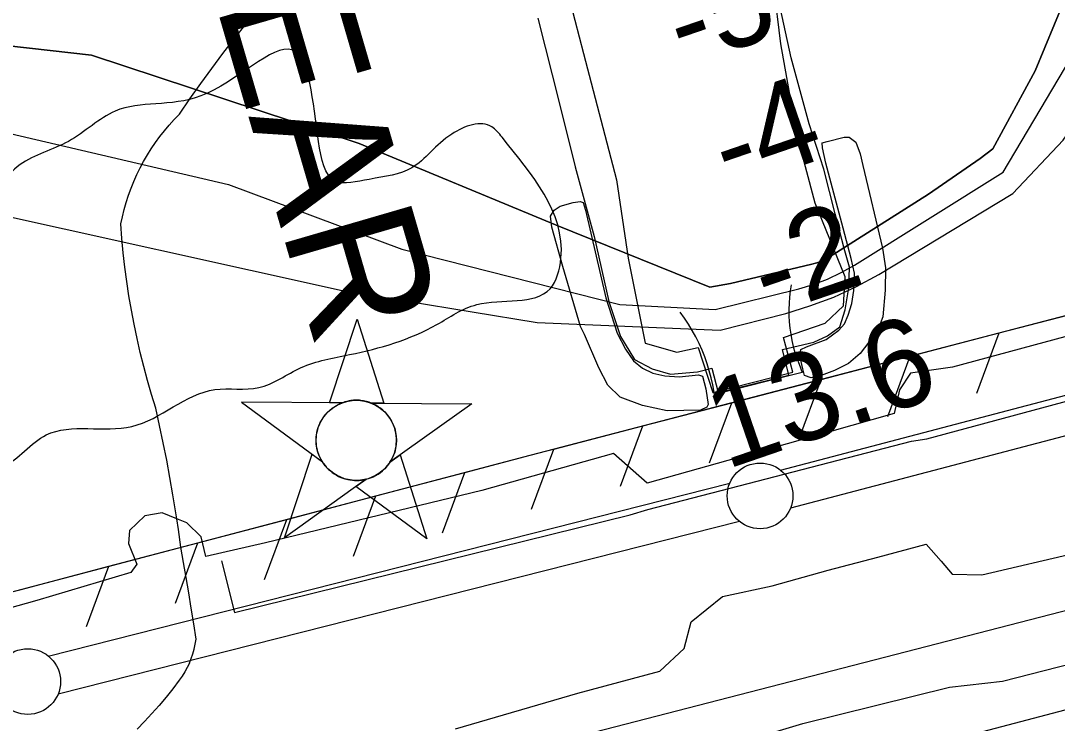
# Model space of a CAD drawing. Extents: x 3567028 to 3605064, y 510945 to 536587.
# Drawn here: x 3600744 to 3601533, y 521827 to 522362 of the extents above; entities that cross this region are included whole.
import ezdxf

# ---------------------------------------------------------------- set-up
doc = ezdxf.new("R2010")
doc.units = 0
for name, color, linetype in [('V-BORW-LINE', 7, 'Continuous'), ('V-CHAN-NAID', 7, 'Continuous'), ('V-FLOD-BASE', 7, 'Continuous'), ('V-LEVE-TOET', 7, 'Continuous'), ('V-RAIL-TRAK', 7, 'Continuous'), ('V-RIVR-EDGE', 7, 'Continuous'), ('V-RIVR-JETY', 7, 'Continuous'), ('V-RIVR-RANG', 7, 'Continuous'), ('V-ROAD-CNTR', 7, 'Continuous'), ('V-RRAP-FSHR', 7, 'Continuous'), ('V-SURV-LINE', 7, 'Continuous'), ('V-TOPO-DPTH', 7, 'Continuous'), ('V-TOPO-MINR', 7, 'Continuous'), ('V-TOPO-SHOR', 7, 'Continuous'), ('V-TOPO-WATR', 7, 'Continuous')]:
    doc.layers.add(name, color=color, linetype=linetype)

msp = doc.modelspace()

# ---------------------------------------------------------------- linework, layer by layer
at = {"layer": 'V-BORW-LINE'}
msp.add_spline([(3600485, 521966.9), (3600435.84, 521999.18), (3600337.31, 522068.35), (3600366.44, 522099.38), (3600429.94, 522109.72), (3600559.77, 522166.07), (3600591.75, 522173.91), (3600682.4, 522202.04), (3600713.69, 522220.69), (3600743.73, 522251.99), (3600780.59, 522269.73), (3600816.07, 522292.72), (3600881.13, 522304.28), (3600950.48, 522339.34), (3600970.79, 522269.59), (3600983.38, 522239.66), (3601009.19, 522240.77), (3601041.58, 522249.55), (3601072.1, 522275.32), (3601102.56, 522280.79), (3601110.29, 522272.81), (3601155.1, 522180.79), (3601146.86, 522157.59), (3601091.06, 522145.5), (3601060.78, 522130.35), (3600994.37, 522107.42), (3600957.4, 522097.52), (3600925.28, 522082.29), (3600891.88, 522080.86), (3600828.69, 522052.75), (3600763.65, 522046.27), (3600730.77, 522021.77), (3600664.53, 522016.16), (3600601.96, 521989.93), (3600536.87, 521984.6), (3600505.96, 521973.34), (3600499.86, 521970.31), (3600485, 521966.9)], degree=3, dxfattribs=at)
at = {"layer": 'V-CHAN-NAID'}
for points in [[(3600988.57, 522070.74), (3600978.99, 522070.81), (3601000.11, 522134.29), (3601020.34, 522070.51), (3601010.75, 522070.58), (3601009.17, 522071.16), (3601007.08, 522071.78), (3601005.04, 522072.23), (3601003, 522072.54), (3601001.83, 522072.65), (3601000.3, 522072.73), (3600998.58, 522072.73), (3600997.21, 522072.66), (3600995.3, 522072.46), (3600993.94, 522072.24), (3600992.15, 522071.86), (3600990.62, 522071.44), (3600989.59, 522071.11)], [(3600988.57, 522070.74), (3600912.08, 522071.28), (3600973.65, 522025.88), (3600972.54, 522027.79), (3600971.73, 522029.42), (3600970.9, 522031.39), (3600970.2, 522033.44), (3600969.84, 522034.76), (3600969.48, 522036.39), (3600969.23, 522037.83), (3600969.05, 522039.43), (3600968.94, 522041.17), (3600968.93, 522042.75), (3600969.03, 522044.82), (3600969.21, 522046.44), (3600969.61, 522048.64), (3600970.09, 522050.57), (3600970.69, 522052.45), (3600971.35, 522054.13), (3600972.07, 522055.72), (3600972.89, 522057.26), (3600973.95, 522058.99), (3600974.98, 522060.46), (3600975.98, 522061.73), (3600976.98, 522062.88), (3600978.29, 522064.21), (3600979.34, 522065.18), (3600981.06, 522066.58), (3600982.27, 522067.45), (3600983.96, 522068.52), (3600985.69, 522069.46), (3600987.13, 522070.15)], [(3601010.75, 522070.58), (3601087.24, 522070.04), (3601025.04, 522025.52), (3601025.95, 522027), (3601026.93, 522028.85), (3601027.64, 522030.44), (3601028.38, 522032.39), (3601028.93, 522034.18), (3601029.33, 522035.82), (3601029.69, 522037.83), (3601029.87, 522039.4), (3601030, 522041.6), (3601029.97, 522043.67), (3601029.78, 522045.89), (3601029.51, 522047.64), (3601029.02, 522049.88), (3601028.38, 522052.02), (3601027.63, 522054), (3601026.98, 522055.44), (3601025.98, 522057.36), (3601024.91, 522059.08), (3601023.7, 522060.78), (3601022.44, 522062.32), (3601021.17, 522063.69), (3601019.54, 522065.22), (3601017.79, 522066.63), (3601016.11, 522067.81), (3601014.22, 522068.94), (3601012.75, 522069.7)], [(3601007.01, 522012.61), (3600944.81, 521968.09), (3600965.93, 522031.57), (3600973.65, 522025.88), (3600974.28, 522024.92), (3600975.67, 522023.06), (3600976.88, 522021.64), (3600978.35, 522020.14), (3600979.73, 522018.89), (3600981.19, 522017.73), (3600982.59, 522016.74), (3600984.27, 522015.71), (3600985.98, 522014.8), (3600987.77, 522013.99), (3600989.22, 522013.43), (3600990.85, 522012.9), (3600993.07, 522012.34), (3600994.61, 522012.05), (3600996.63, 522011.79), (3600998.17, 522011.69), (3601000.03, 522011.67), (3601001.72, 522011.75), (3601003.43, 522011.92), (3601005.33, 522012.23)], [(3601025.04, 522025.52), (3601032.83, 522031.1), (3601053.06, 521967.32), (3600999.21, 522007.03), (3601007.01, 522012.61), (3601008.67, 522013.09), (3601010.29, 522013.65), (3601012.44, 522014.56), (3601014.18, 522015.44), (3601016.04, 522016.56), (3601017.78, 522017.77), (3601019.34, 522019.01), (3601020.62, 522020.18), (3601022.01, 522021.6), (3601023.21, 522023), (3601024.33, 522024.48)]]:
    msp.add_lwpolyline(points, close=True, dxfattribs=at)
msp.add_circle((3600999.46, 522042.2), 30.54, dxfattribs=at)
at = {"layer": 'V-FLOD-BASE'}
for points in [[(3601330.21, 522160.57), (3601329.45, 522155.9), (3601328.9, 522151.21), (3601328.55, 522146.49), (3601328.41, 522141.77), (3601328.46, 522137.04), (3601328.72, 522132.32), (3601329.18, 522127.62), (3601329.84, 522122.94), (3601330.71, 522118.29), (3601331.77, 522113.69), (3601333.02, 522109.13), (3601334.48, 522104.63), (3601336.12, 522100.2), (3601338.55, 522093.91), (3601271.77, 522077.14), (3601270.5, 522084.39), (3601269.31, 522089.82), (3601267.91, 522095.2), (3601266.28, 522100.51), (3601264.44, 522105.76), (3601262.38, 522110.92), (3601260.12, 522115.99), (3601257.64, 522120.97), (3601254.97, 522125.84), (3601252.1, 522130.6), (3601249.03, 522135.24), (3601245.78, 522139.74)], [(3600897.01, 521950.41), (3600906.86, 521911.26), (3601207.73, 521985.41), (3601221.17, 521989.47), (3601421.56, 522041.63), (3601433.24, 522043.35), (3601624.29, 522094.95), (3601739.39, 522127.42)]]:
    msp.add_lwpolyline(points, dxfattribs=at)
at = {"layer": 'V-LEVE-TOET'}
for points in [[(3601074.87, 521822.56), (3601167.95, 521849.71), (3601230.2, 521866.45), (3601248.84, 521883.85), (3601254.12, 521904.2), (3601278, 521923.33), (3601315.81, 521931.4), (3601358.28, 521943.53), (3601396.09, 521953.33), (3601432.74, 521963.15), (3601444.35, 521950.33), (3601452.47, 521940.43), (3601475.14, 521939.8), (3601549.02, 521957.1), (3601663.04, 521983.62), (3601759.04, 522009.6), (3601853.28, 522036.16), (3601970.8, 522064.99), (3602102.27, 522099.62), (3602201.2, 522140.71)], [(3601591.83, 522135.52), (3601452.78, 522098.01), (3601420.79, 522093.42), (3601412.63, 522080.64), (3601408.52, 522062.63), (3601327.07, 522039.53), (3601220.6, 522009.51), (3601195.06, 522032.23), (3601095, 522003.94), (3600930.37, 521964.15), (3600884.99, 521953.77), (3600881.53, 521968.9), (3600870.5, 521979.38), (3600862.95, 521982.47), (3600851.91, 521986.98), (3600838.53, 521984.68), (3600826.88, 521973.65), (3600826.28, 521963.77), (3600832.65, 521948.06), (3600827.98, 521941.67), (3600756.42, 521920.3), (3600616.21, 521881.04)]]:
    msp.add_lwpolyline(points, dxfattribs=at)
at = {"layer": 'V-RAIL-TRAK'}
msp.add_lwpolyline([(3600738.89, 521617.94), (3600869.75, 521649.91), (3600921.65, 521664.67), (3600939.85, 521669.85), (3601017.45, 521698.19), (3601060.45, 521712.59), (3601112.33, 521727.9), (3601204.4, 521751.54), (3601310.49, 521779.35), (3601456.76, 521815.5), (3601631.09, 521861.39), (3601848.4, 521917.02), (3602044.69, 521966.61), (3602261.07, 522022.69), (3602435.85, 522067.19), (3602627.93, 522115.39), (3602829.83, 522167.77), (3602856.1, 522174.35)], dxfattribs=at)
at = {"layer": 'V-RIVR-EDGE'}
msp.add_lwpolyline([(3601155.64, 522400.14), (3601172.29, 522336.47), (3601197.26, 522240.35), (3601206.12, 522180.9), (3601219.17, 522116.03), (3601243.17, 522109.37), (3601259.38, 522112.93), (3601270.7, 522078.69), (3601331.38, 522094.14), (3601324.24, 522120.58), (3601356.08, 522131.3), (3601369.92, 522144.48), (3601371.18, 522166.68), (3601348.5, 522222.57), (3601334.82, 522274.23), (3601322.39, 522343.9), (3601317.09, 522387.74)], dxfattribs=at)
at = {"layer": 'V-RIVR-JETY'}
for points in [[(3601384.61, 522251.31), (3601399.59, 522188.48), (3601401.95, 522173.38), (3601401.65, 522156.42), (3601399.76, 522136.29), (3601395.77, 522125.43), (3601382.75, 522108.23), (3601373.72, 522100.57), (3601363.12, 522095.29), (3601353.04, 522091.6), (3601345.35, 522089.76), (3601340.32, 522091.62), (3601339.01, 522096.66), (3601336.64, 522106.47), (3601337.45, 522111.24), (3601341.69, 522113.35), (3601356.8, 522118.88), (3601366.35, 522126.02), (3601370.6, 522130.78), (3601373.53, 522137.4), (3601376.2, 522146.4), (3601377.81, 522156.2), (3601378.36, 522169.45), (3601375.73, 522180.58), (3601369.68, 522203.65), (3601356.53, 522253.22), (3601353.91, 522264.88), (3601353.65, 522268.59), (3601357.62, 522269.64), (3601370.35, 522272.8), (3601374.32, 522272.79), (3601379.35, 522269.07), (3601382.51, 522260.32), (3601384.61, 522251.31)], [(3601170.03, 522128.78), (3601156.6, 522174.38), (3601148.18, 522204.34), (3601147.14, 522212.82), (3601149.8, 522217.32), (3601154.57, 522220.49), (3601164.38, 522223.12), (3601169.78, 522224.03), (3601171.89, 522223.09), (3601173.77, 522217.43), (3601189.17, 522150.57), (3601197.83, 522123.7), (3601204.17, 522111.49), (3601210.25, 522102.74), (3601217.13, 522097.16), (3601225.07, 522093.44), (3601234.08, 522091.3), (3601244.94, 522090.48), (3601259.78, 522092.04), (3601262.69, 522090.98), (3601265.32, 522081.44), (3601267.15, 522069.51), (3601266.09, 522067.39), (3601261.31, 522065.28), (3601235.88, 522064.54), (3601217.08, 522068.81), (3601200.13, 522074.94), (3601190.61, 522084.23), (3601184.01, 522097.49), (3601172.93, 522122.68), (3601170.03, 522128.78)]]:
    msp.add_lwpolyline(points, dxfattribs=at)
at = {"layer": 'V-ROAD-CNTR'}
for points in [[(3600118.32, 521546), (3600919.82, 521752.83), (3601622.24, 521934.18), (3601973.91, 522022.22), (3602060.88, 522049.96), (3602151.93, 522085.03), (3602230.31, 522130.4), (3602291.82, 522176.2), (3602360.89, 522239.18), (3602526.55, 522401.86), (3602730.87, 522610.29), (3602848.31, 522727.08)], [(3600820.41, 522206.88), (3600821.57, 522212.41), (3600822.93, 522217.89), (3600824.47, 522223.32), (3600826.21, 522228.69), (3600828.14, 522234), (3600830.25, 522239.24), (3600832.55, 522244.4), (3600835.04, 522249.47), (3600837.7, 522254.45), (3600840.53, 522259.34), (3600843.54, 522264.12), (3600846.71, 522268.79), (3600850.05, 522273.34), (3600853.55, 522277.78), (3600857.2, 522282.08), (3600861.01, 522286.26), (3600864.96, 522290.3), (3600872.94, 522302.09), (3600881.1, 522313.75), (3600889.46, 522325.29), (3600898, 522336.68), (3600906.72, 522347.94), (3600915.62, 522359.06), (3600924.7, 522370.03)], [(3600862.95, 521982.47), (3600860.02, 522000.73), (3600857.71, 522013.97), (3600855.26, 522027.19), (3600852.65, 522040.38), (3600849.9, 522053.55), (3600847, 522066.68), (3600843.73, 522077.19), (3600840.66, 522087.76), (3600837.8, 522098.39), (3600835.14, 522109.06), (3600832.68, 522119.79), (3600830.42, 522130.56), (3600828.37, 522141.37), (3600826.53, 522152.22), (3600824.89, 522163.11), (3600823.46, 522174.01), (3600822.23, 522184.95), (3600821.22, 522195.91), (3600820.41, 522206.88)], [(3600872.55, 521872.69), (3600873.98, 521876.18), (3600875.21, 521879.76), (3600876.22, 521883.41), (3600877.02, 521887.11), (3600877.59, 521890.86), (3600875.77, 521902.63), (3600873.91, 521914.37), (3600872.01, 521926.08), (3600870.06, 521937.75), (3600868.08, 521949.37), (3600866.05, 521960.96), (3600864.2, 521974.23), (3600862.95, 521982.47)], [(3600872.55, 521872.69), (3600870.92, 521869.29), (3600869.08, 521865.99), (3600867.06, 521862.82), (3600864.85, 521859.78), (3600859.9, 521853.23), (3600854.77, 521846.81), (3600849.48, 521840.52), (3600844.04, 521834.36), (3600838.44, 521828.35), (3600832.69, 521822.47)]]:
    msp.add_lwpolyline(points, dxfattribs=at)
at = {"layer": 'V-RRAP-FSHR'}
for p, q in [((3601488.09, 522123.64), (3601471.09, 522077.86)), ((3601420.36, 522105.96), (3601403.36, 522060.19)), ((3601352.63, 522088.29), (3601335.63, 522042.51)), ((3601284.9, 522070.61), (3601267.9, 522024.83)), ((3601217.16, 522052.93), (3601200.17, 522007.16)), ((3601149.43, 522035.26), (3601132.44, 521989.48)), ((3601081.74, 522017.46), (3601064.85, 521971.64)), ((3601014.05, 521999.62), (3600997.16, 521953.8)), ((3600946.36, 521981.78), (3600929.47, 521935.96)), ((3600878.67, 521963.94), (3600861.79, 521918.12)), ((3600810.99, 521946.1), (3600794.1, 521900.28))]:
    msp.add_line(p, q, dxfattribs=at)
for points in [[(3602845.73, 523018.72), (3602680.25, 522859.24), (3602377.28, 522551.02), (3602163.47, 522343.11), (3602122.51, 522297.26), (3602082.18, 522279.6), (3601966.66, 522250.18), (3601569.79, 522144.96), (3601131.54, 522030.59), (3600583.34, 521886.1)], [(3601555.82, 522141.32), (3601488.08, 522123.64)], [(3601488.09, 522123.64), (3601420.36, 522105.96)], [(3601420.36, 522105.96), (3601352.62, 522088.29)], [(3601352.63, 522088.29), (3601284.89, 522070.61)], [(3601284.9, 522070.61), (3601217.16, 522052.93)], [(3601217.16, 522052.93), (3601149.43, 522035.26)], [(3601149.43, 522035.26), (3601131.54, 522030.59), (3601081.73, 522017.46)], [(3601081.74, 522017.46), (3601014.05, 521999.62)], [(3601014.05, 521999.62), (3600946.36, 521981.78)], [(3600946.36, 521981.78), (3600878.67, 521963.94)], [(3600878.67, 521963.94), (3600810.99, 521946.1), (3600743.3, 521928.26)]]:
    msp.add_lwpolyline(points, dxfattribs=at)
at = {"layer": 'V-SURV-LINE'}
for points in [[(3601321.99, 522019.54), (3601983.62, 522193.59)], [(3601991.25, 522164.58), (3601329.62, 521990.52)], [(3600765.23, 521878.09), (3601283.45, 522009.58)], [(3601290.82, 521980.5), (3600772.6, 521849.01)]]:
    msp.add_lwpolyline(points, dxfattribs=at)
for centre in [(3601306.49, 521999.95), (3600749.56, 521858.64)]:
    msp.add_circle(centre, 25, dxfattribs=at)
at = {"layer": 'V-TOPO-DPTH'}
for points in [[(3601483.45, 522263.92), (3601515.66, 522323.4), (3601559.9, 522430.14), (3601623.05, 522555.7), (3601679.95, 522700.12), (3601768.22, 522823.1), (3601916.9, 522983.65), (3602122.55, 523136.14), (3602169.8, 523164.54), (3602216.6, 523193.69), (3602263.11, 523223.32), (3602307.3, 523251.97), (3602331.3, 523267.91), (3602355.05, 523284.2), (3602378.44, 523301.01), (3602401.58, 523318.17), (3602842.98, 523653.07), (3602842.51, 523705.78)], [(3602842.98, 523653.07), (3602401.58, 523318.17), (3602378.44, 523301.01), (3602355.05, 523284.2), (3602331.3, 523267.91), (3602307.3, 523251.97), (3602263.11, 523223.32), (3602216.6, 523193.69), (3602169.8, 523164.54), (3602122.55, 523136.14), (3601916.9, 522983.65), (3601768.22, 522823.1), (3601679.95, 522700.12), (3601623.05, 522555.7), (3601559.9, 522430.14), (3601515.66, 522323.4), (3601483.45, 522263.92)], [(3601498.82, 522229.95), (3601536.89, 522270.54), (3601728.58, 522546.64), (3601871.09, 522753.71), (3602138.18, 523029.61), (3602424.27, 523238.38), (3602607.68, 523379.82), (3602713.13, 523461.85), (3602818.11, 523544.48), (3602843.76, 523565.02), (3602842.98, 523653.07)], [(3600604.68, 522357.08), (3600798.15, 522335.23), (3601001.56, 522268.1), (3601150.94, 522206.13), (3601268.29, 522158.72)], [(3601268.29, 522158.72), (3601150.94, 522206.13), (3601001.56, 522268.1), (3600798.15, 522335.23), (3600604.68, 522357.08)], [(3601268.29, 522158.72), (3601284.06, 522161.54), (3601345.95, 522176.19), (3601349.6, 522177.25), (3601353.15, 522178.55), (3601356.54, 522180.19), (3601359.84, 522182.06), (3601434.48, 522229.6), (3601473.96, 522256.73), (3601483.45, 522263.92)], [(3601483.45, 522263.92), (3601473.96, 522256.73), (3601434.48, 522229.6), (3601359.84, 522182.06), (3601356.54, 522180.19), (3601353.15, 522178.55), (3601349.6, 522177.25), (3601345.95, 522176.19), (3601284.06, 522161.54), (3601268.29, 522158.72)], [(3601276.16, 522126.07), (3601325.98, 522138.83), (3601344.47, 522144.44), (3601362.52, 522151.08), (3601379.93, 522159.29), (3601396.9, 522168.52), (3601498.82, 522229.95)], [(3600707.38, 522218.54), (3600988.72, 522156.25), (3601136.94, 522131.99), (3601276.16, 522126.07)]]:
    msp.add_lwpolyline(points, dxfattribs=at)
at = {"layer": 'V-TOPO-MINR'}
for points in [[(3601491.48, 522246.18), (3601665.73, 522540.51), (3601765.44, 522715), (3601929.25, 522896.87), (3602135.81, 523088.7), (3602346.22, 523232.49), (3602347.16, 523233.04), (3602351.94, 523235.89), (3602356.67, 523238.79), (3602361.36, 523241.78), (3602366.01, 523244.82), (3602370.6, 523247.95), (3602375.14, 523251.15), (3602379.6, 523254.46), (3602384.02, 523257.83), (3602565.07, 523399.47), (3602659.91, 523473.79), (3602754.67, 523548.21), (3602843.29, 523618.05)], [(3601498.82, 522229.95), (3601536.89, 522270.54), (3601728.58, 522546.64), (3601871.09, 522753.71), (3602138.18, 523029.61), (3602424.27, 523238.38), (3602607.68, 523379.82), (3602713.13, 523461.85), (3602818.11, 523544.48), (3602843.76, 523565.02)], [(3600701.26, 522283.92), (3600902.21, 522236.91), (3601034.03, 522187.56), (3601199.8, 522145.67), (3601272.37, 522141.82)], [(3601272.37, 522141.82), (3601335.94, 522157.61), (3601347.01, 522160.92), (3601357.79, 522164.9), (3601368.15, 522169.88), (3601378.23, 522175.52), (3601491.48, 522246.18)], [(3601276.16, 522126.07), (3601325.98, 522138.83), (3601344.47, 522144.44), (3601362.52, 522151.08), (3601379.93, 522159.29), (3601396.9, 522168.52), (3601498.82, 522229.95)], [(3600707.38, 522218.54), (3600988.72, 522156.25), (3601136.94, 522131.99), (3601276.16, 522126.07)]]:
    msp.add_lwpolyline(points, dxfattribs=at)
at = {"layer": 'V-TOPO-SHOR'}
for points in [[(3601137.59, 522363.52), (3601153.95, 522298.34), (3601165.91, 522250.46), (3601180.28, 522197.35), (3601191.45, 522147.87), (3601200.24, 522121.31), (3601211.06, 522103.6), (3601224.32, 522096.73), (3601238.39, 522092.68), (3601258.9, 522094.25), (3601269.76, 522097.04), (3601274.55, 522078.54), (3601328.28, 522091.85), (3601323.68, 522111.41), (3601347.41, 522117), (3601357.88, 522121.8), (3601367.14, 522128.62), (3601371.18, 522141.48), (3601374.03, 522158.36), (3601374.46, 522174.04), (3601370.47, 522188.13), (3601363.69, 522214.68), (3601354.91, 522248.48), (3601343.72, 522283.09), (3601330.15, 522333.38), (3601320.18, 522378.84)], [(3600053.59, 521465.52), (3600139.58, 521493.23), (3600214.95, 521517.61), (3600330.63, 521544.24), (3600468.51, 521581.92), (3600610.49, 521623.68), (3600784.6, 521671.22), (3600919.56, 521705.4), (3601021.81, 521731.48), (3601140.41, 521763.94), (3601253.77, 521801.09), (3601339.08, 521826.61), (3601450.66, 521854.42), (3601490.97, 521859.01), (3601672.08, 521905.37)]]:
    msp.add_lwpolyline(points, dxfattribs=at)
at = {"layer": 'V-TOPO-WATR'}
for points in [[(3601483.45, 522263.92), (3601515.66, 522323.4), (3601559.9, 522430.14), (3601623.05, 522555.7), (3601679.95, 522700.12), (3601768.22, 522823.1), (3601916.9, 522983.65), (3602122.55, 523136.14), (3602169.8, 523164.54), (3602216.6, 523193.69), (3602263.11, 523223.32), (3602307.3, 523251.97), (3602331.3, 523267.91), (3602355.05, 523284.2), (3602378.44, 523301.01), (3602401.58, 523318.17), (3602842.98, 523653.07)], [(3600604.68, 522357.08), (3600798.15, 522335.23), (3601001.56, 522268.1), (3601150.94, 522206.13), (3601268.29, 522158.72)], [(3601268.29, 522158.72), (3601284.06, 522161.54), (3601345.95, 522176.19), (3601349.6, 522177.25), (3601353.15, 522178.55), (3601356.54, 522180.19), (3601359.84, 522182.06), (3601434.48, 522229.6), (3601473.96, 522256.73), (3601483.45, 522263.92)]]:
    msp.add_lwpolyline(points, dxfattribs=at)

# ---------------------------------------------------------------- texts
at = {"layer": 'V-CHAN-NAID'}
msp.add_text('DAVIS CREVASSE RANGE REAR', height=100, rotation=286.24563, dxfattribs=at).set_placement((3600385.09, 524115.2))
at = {"layer": 'V-RIVR-RANG'}
for s, p in [('-5', (3601248.12, 522325.9)), ('-4', (3601282.63, 522232.02)), ('-2', (3601312.64, 522136.6)), ('13.6', (3601280.55, 522019.81))]:
    msp.add_text(s, height=67, rotation=18.97833, dxfattribs=at).set_placement(p)

doc.saveas('drawing.dxf')
